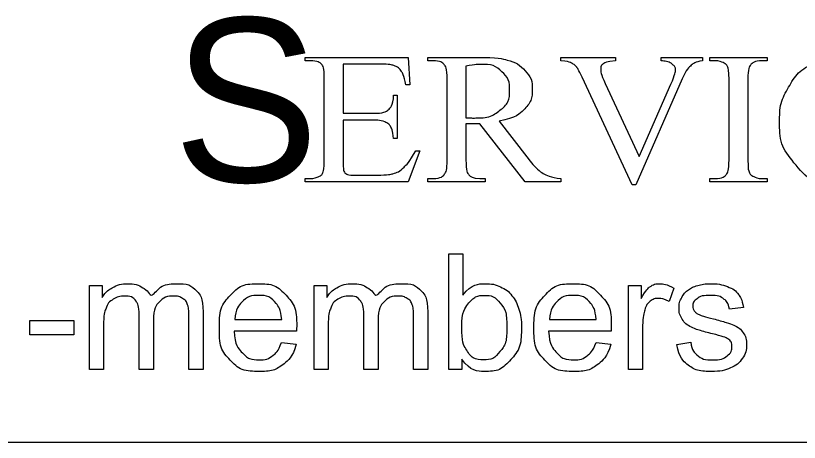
# Model space of a CAD drawing. Extents: x 10.6 to 44.6, y -2.6 to 23.4.
# Drawn here: x 14.965 to 15.913, y 4.539 to 5.055 of the extents above; entities that cross this region are included whole.
import ezdxf

# ---------------------------------------------------------------- set-up
doc = ezdxf.new("R2010")
doc.units = 0
doc.layers.add('SH_Data', color=7, linetype='Continuous')

msp = doc.modelspace()

# ---------------------------------------------------------------- linework, layer by layer
at = {"layer": 'SH_Data'}
msp.add_line((13.6278, 4.53857), (18.8278, 4.53857), dxfattribs=at)
for points in [[(15.32083, 5.0001), (15.31511, 5.0001), (15.31511, 5.00416), (15.43982, 5.00416), (15.44154, 4.97105), (15.43691, 4.97105)], [(15.46965, 5.0001), (15.4636, 5.0001), (15.4636, 5.00416), (15.52245, 5.00416)], [(15.6244, 5.0001), (15.6244, 5.00416), (15.69041, 5.00416), (15.69041, 5.0001)], [(15.7457, 5.0001), (15.7457, 5.00416), (15.79541, 5.00416)], [(15.79541, 5.00416), (15.79541, 5.0001)], [(15.81029, 5.0001), (15.80457, 5.0001), (15.80457, 5.00416), (15.87366, 5.00416), (15.87366, 5.0001), (15.86785, 5.0001)], [(15.36109, 4.99591), (15.36109, 4.93647), (15.39662, 4.93647)], [(15.40551, 4.99591), (15.36109, 4.99591)], [(15.50957, 4.99357), (15.50957, 4.93093)], [(15.33823, 4.88023), (15.33823, 4.97794)], [(15.48672, 4.88023), (15.48672, 4.97745)], [(15.7712, 4.97835), (15.71501, 4.85008), (15.71058, 4.85008), (15.65004, 4.98002)], [(15.82769, 4.88023), (15.82769, 4.97745)], [(15.85054, 4.97745), (15.85054, 4.88023)], [(15.67801, 4.97265), (15.71916, 4.88432), (15.75727, 4.97154)], [(15.42212, 4.95838), (15.42648, 4.95838), (15.42648, 4.90583), (15.42212, 4.90583)], [(15.39662, 4.92823), (15.36109, 4.92823), (15.36109, 4.87863)], [(15.50957, 4.92392), (15.50957, 4.88023)], [(15.62443, 4.85352), (15.58119, 4.85352), (15.52637, 4.92392)], [(15.54977, 4.92681), (15.58328, 4.88372)], [(15.44894, 4.89131), (15.45369, 4.89131), (15.43973, 4.85352), (15.31511, 4.85352), (15.31511, 4.85759), (15.32083, 4.85759)], [(15.37445, 4.86177), (15.40191, 4.86177)], [(15.52641, 4.85759), (15.53269, 4.85759), (15.53269, 4.85352), (15.4636, 4.85352), (15.4636, 4.85759), (15.46965, 4.85759)], [(15.62443, 4.85759), (15.62443, 4.85352)], [(15.87366, 4.85759), (15.87366, 4.85352), (15.80457, 4.85352), (15.80457, 4.85759), (15.81029, 4.85759)], [(15.86785, 4.85759), (15.87366, 4.85759)], [(15.50459, 4.62659), (15.48869, 4.62659), (15.48869, 4.76659), (15.50587, 4.76659), (15.50587, 4.7167)], [(15.05416, 4.62659), (15.05416, 4.72807), (15.06953, 4.72807), (15.06953, 4.71375)], [(15.32584, 4.62659), (15.32584, 4.72807), (15.34121, 4.72807), (15.34121, 4.71375)], [(15.70606, 4.62659), (15.70606, 4.72807), (15.72153, 4.72807), (15.72153, 4.71269)], [(15.76112, 4.72482), (15.7551, 4.70891)], [(15.84499, 4.70182), (15.82813, 4.69958)], [(15.13163, 4.68549), (15.13163, 4.62659), (15.11445, 4.62659), (15.11445, 4.69246)], [(15.19171, 4.69621), (15.19171, 4.62659), (15.17453, 4.62659), (15.17453, 4.69045)], [(15.40331, 4.68549), (15.40331, 4.62659), (15.38613, 4.62659), (15.38613, 4.69246)], [(15.46339, 4.69621), (15.46339, 4.62659), (15.44621, 4.62659), (15.44621, 4.69045)], [(14.98226, 4.66863), (14.98226, 4.68592), (15.03519, 4.68592), (15.03519, 4.66863), (14.98226, 4.66863)], [(15.23004, 4.68698), (15.2867, 4.68698)], [(15.61045, 4.68698), (15.66711, 4.68698)], [(15.07134, 4.67919), (15.07134, 4.62659), (15.05416, 4.62659)], [(15.30474, 4.6729), (15.22907, 4.6729)], [(15.34302, 4.67919), (15.34302, 4.62659), (15.32584, 4.62659)], [(15.68515, 4.6729), (15.60949, 4.6729)], [(15.72324, 4.67972), (15.72324, 4.62659), (15.70606, 4.62659)], [(15.28651, 4.65935), (15.30426, 4.65711)], [(15.66692, 4.65935), (15.68468, 4.65711)], [(15.76443, 4.65689), (15.78139, 4.65956)], [(15.50459, 4.63929), (15.50459, 4.62659)]]:
    msp.add_lwpolyline(points, dxfattribs=at)
for points in [[(15.52245, 5.00416), (15.54818, 5.00416), (15.56039, 5.00066), (15.5726, 4.99716), (15.58111, 4.98777), (15.58963, 4.97838), (15.58963, 4.96537), (15.58963, 4.95148), (15.5799, 4.94126), (15.57018, 4.93104), (15.54977, 4.92681)], [(16.0343, 4.88884), (16.02215, 4.86874), (16.00595, 4.85941), (15.98975, 4.85008), (15.96747, 4.85008), (15.92733, 4.85008), (15.90529, 4.87785), (15.88885, 4.89851), (15.88885, 4.92651), (15.88885, 4.94906), (15.89969, 4.96794), (15.91052, 4.98683), (15.92951, 4.99722), (15.9485, 5.0076), (15.971, 5.0076), (15.98851, 5.0076), (16.00553, 4.99959), (16.01053, 4.99714), (16.01268, 4.99714), (16.01589, 4.99714), (16.01827, 4.99926), (16.02137, 5.00226), (16.02268, 5.0076)], [(15.33823, 4.97794), (15.33823, 4.9923), (15.33513, 4.99564), (15.33084, 5.0001), (15.32083, 5.0001)], [(15.43691, 4.97105), (15.43441, 4.98298), (15.43136, 4.98744), (15.42832, 4.9919), (15.42235, 4.99424), (15.41757, 4.99591), (15.40551, 4.99591)], [(15.48672, 4.97745), (15.48672, 4.99173), (15.4834, 4.99519), (15.47878, 5.0001), (15.46965, 5.0001)], [(15.50957, 4.93093), (15.51181, 4.93093), (15.51346, 4.93088), (15.51512, 4.93082), (15.51618, 4.93082), (15.53905, 4.93082), (15.55067, 4.94015), (15.56228, 4.94948), (15.56228, 4.96391), (15.56228, 4.97801), (15.55291, 4.98684), (15.54353, 4.99567), (15.52809, 4.99567), (15.52125, 4.99567), (15.50957, 4.99357)], [(15.65004, 4.98002), (15.64539, 4.99), (15.64348, 4.99222), (15.6405, 4.99566), (15.63615, 4.9976), (15.63179, 4.99954), (15.6244, 5.0001)], [(15.69041, 5.0001), (15.6792, 4.9991), (15.67586, 4.99654), (15.67252, 4.99399), (15.67252, 4.98999), (15.67252, 4.98443), (15.67801, 4.97265)], [(15.75727, 4.97154), (15.76288, 4.98443), (15.76288, 4.98943), (15.76288, 4.99265), (15.75942, 4.9956), (15.75596, 4.99854), (15.74773, 4.99976), (15.74713, 4.99988), (15.7457, 5.0001)], [(15.79541, 5.0001), (15.78682, 4.99865), (15.78241, 4.99499), (15.77609, 4.98956), (15.7712, 4.97835)], [(15.82769, 4.97745), (15.82769, 4.98894), (15.82614, 4.99262), (15.82495, 4.99541), (15.82125, 4.99742), (15.81601, 5.0001), (15.81029, 5.0001)], [(15.86785, 5.0001), (15.85801, 5.0001), (15.8535, 4.99463), (15.85054, 4.99106), (15.85054, 4.97745)], [(15.39662, 4.93647), (15.41051, 4.93647), (15.41518, 4.94036), (15.4214, 4.94548), (15.42212, 4.95838)], [(15.42212, 4.90583), (15.42044, 4.91681), (15.41877, 4.91991), (15.41661, 4.92379), (15.4117, 4.92601), (15.4068, 4.92823), (15.39662, 4.92823)], [(15.52637, 4.92392), (15.52034, 4.9237), (15.51655, 4.9237), (15.51501, 4.9237), (15.51324, 4.92375), (15.51147, 4.92381), (15.50957, 4.92392)], [(15.40191, 4.86177), (15.41563, 4.86177), (15.42184, 4.86355), (15.42805, 4.86532), (15.43378, 4.87054), (15.44118, 4.87743), (15.44894, 4.89131)], [(15.58328, 4.88372), (15.59473, 4.86875), (15.60296, 4.86384), (15.61119, 4.85893), (15.62443, 4.85759)], [(15.32083, 4.85759), (15.32655, 4.85759), (15.33168, 4.86016), (15.33549, 4.86196), (15.33686, 4.86555), (15.33823, 4.86913), (15.33823, 4.88023)], [(15.36109, 4.87863), (15.36109, 4.86865), (15.36204, 4.86648), (15.36299, 4.86432), (15.36538, 4.86305), (15.36777, 4.86177), (15.37445, 4.86177)], [(15.46965, 4.85759), (15.47984, 4.85759), (15.48423, 4.86383), (15.48672, 4.86729), (15.48672, 4.88023)], [(15.50957, 4.88023), (15.50957, 4.86595), (15.51289, 4.86249), (15.5174, 4.85759), (15.52641, 4.85759)], [(15.81029, 4.85759), (15.8203, 4.85759), (15.82483, 4.86305), (15.82769, 4.86662), (15.82769, 4.88023)], [(15.85054, 4.88023), (15.85054, 4.86874), (15.85208, 4.86506), (15.85327, 4.86227), (15.85706, 4.86026), (15.86216, 4.85759), (15.86785, 4.85759)], [(15.06953, 4.71375), (15.07431, 4.72121), (15.08224, 4.72576), (15.09017, 4.73031), (15.1003, 4.73031), (15.11157, 4.73031), (15.11878, 4.72562), (15.126, 4.72093), (15.12896, 4.7125), (15.14101, 4.73031), (15.16033, 4.73031), (15.17545, 4.73031), (15.18358, 4.72195), (15.19171, 4.71359), (15.19171, 4.69621)], [(15.30426, 4.65711), (15.30006, 4.64154), (15.2887, 4.63294), (15.27734, 4.62435), (15.25967, 4.62435), (15.23743, 4.62435), (15.22439, 4.63805), (15.21136, 4.65174), (15.21136, 4.67647), (15.21136, 4.70205), (15.22454, 4.71618), (15.23771, 4.73031), (15.25872, 4.73031), (15.27906, 4.73031), (15.29195, 4.71646), (15.30484, 4.70261), (15.30484, 4.67748), (15.30484, 4.67595), (15.30474, 4.6729)], [(15.34121, 4.71375), (15.34598, 4.72121), (15.35391, 4.72576), (15.36184, 4.73031), (15.37197, 4.73031), (15.38325, 4.73031), (15.39046, 4.72562), (15.39767, 4.72093), (15.40064, 4.7125), (15.41269, 4.73031), (15.43201, 4.73031), (15.44712, 4.73031), (15.45526, 4.72195), (15.46339, 4.71359), (15.46339, 4.69621)], [(15.50587, 4.7167), (15.51676, 4.73031), (15.53366, 4.73031), (15.54301, 4.73031), (15.55137, 4.72654), (15.55972, 4.72277), (15.56512, 4.71594), (15.57051, 4.70912), (15.57357, 4.69947), (15.57662, 4.68983), (15.57662, 4.67885), (15.57662, 4.65279), (15.56372, 4.63857), (15.55083, 4.62435), (15.53277, 4.62435), (15.51482, 4.62435), (15.50459, 4.63929)], [(15.68468, 4.65711), (15.68047, 4.64154), (15.66911, 4.63294), (15.65775, 4.62435), (15.64009, 4.62435), (15.61784, 4.62435), (15.60481, 4.63805), (15.59177, 4.65174), (15.59177, 4.67647), (15.59177, 4.70205), (15.60495, 4.71618), (15.61813, 4.73031), (15.63913, 4.73031), (15.65947, 4.73031), (15.67236, 4.71646), (15.68525, 4.70261), (15.68525, 4.67748), (15.68525, 4.67595), (15.68515, 4.6729)], [(15.72153, 4.71269), (15.72744, 4.72345), (15.73245, 4.72688), (15.73746, 4.73031), (15.74347, 4.73031), (15.75215, 4.73031), (15.76112, 4.72482)], [(15.78139, 4.65956), (15.78283, 4.64933), (15.78939, 4.64388), (15.79596, 4.63843), (15.80774, 4.63843), (15.81962, 4.63843), (15.82537, 4.64326), (15.83112, 4.64809), (15.83112, 4.6546), (15.83112, 4.66043), (15.82604, 4.66378), (15.82249, 4.66608), (15.80843, 4.66962), (15.7895, 4.67439), (15.78218, 4.67787), (15.77486, 4.68135), (15.77108, 4.68751), (15.76731, 4.69366), (15.76731, 4.70111), (15.76731, 4.70788), (15.77042, 4.71365), (15.77353, 4.71943), (15.77888, 4.72325), (15.7829, 4.7262), (15.78984, 4.72826), (15.79677, 4.73031), (15.80471, 4.73031), (15.81667, 4.73031), (15.82571, 4.72686), (15.83475, 4.72342), (15.83906, 4.71754), (15.84336, 4.71166), (15.84499, 4.70182)], [(15.11445, 4.69246), (15.11445, 4.70391), (15.11025, 4.70964), (15.10604, 4.71537), (15.09648, 4.71537), (15.08922, 4.71537), (15.08305, 4.71155), (15.07689, 4.70773), (15.07411, 4.70038), (15.07134, 4.69303), (15.07134, 4.67919)], [(15.17453, 4.69045), (15.17453, 4.70076), (15.17286, 4.7053), (15.17118, 4.70983), (15.16679, 4.7126), (15.1624, 4.71537), (15.15647, 4.71537), (15.14577, 4.71537), (15.1387, 4.70826), (15.13163, 4.70114), (15.13163, 4.68549)], [(15.2867, 4.68698), (15.28555, 4.69983), (15.2802, 4.70625), (15.27198, 4.71622), (15.25889, 4.71622), (15.24704, 4.71622), (15.23897, 4.70827), (15.2309, 4.70031), (15.23004, 4.68698)], [(15.38613, 4.69246), (15.38613, 4.70391), (15.38192, 4.70964), (15.37772, 4.71537), (15.36816, 4.71537), (15.3609, 4.71537), (15.35473, 4.71155), (15.34856, 4.70773), (15.34579, 4.70038), (15.34302, 4.69303), (15.34302, 4.67919)], [(15.44621, 4.69045), (15.44621, 4.70076), (15.44453, 4.7053), (15.44286, 4.70983), (15.43847, 4.7126), (15.43407, 4.71537), (15.42815, 4.71537), (15.41745, 4.71537), (15.41038, 4.70826), (15.40331, 4.70114), (15.40331, 4.68549)], [(15.50438, 4.67809), (15.50438, 4.65984), (15.50934, 4.65172), (15.51744, 4.63843), (15.53126, 4.63843), (15.54251, 4.63843), (15.55071, 4.64823), (15.55891, 4.65802), (15.55891, 4.67742), (15.55891, 4.6973), (15.55104, 4.70676), (15.54318, 4.71622), (15.53203, 4.71622), (15.52078, 4.71622), (15.51258, 4.70643), (15.50438, 4.69663), (15.50438, 4.67809)], [(15.66711, 4.68698), (15.66596, 4.69983), (15.66061, 4.70625), (15.65239, 4.71622), (15.6393, 4.71622), (15.62745, 4.71622), (15.61938, 4.70827), (15.61131, 4.70031), (15.61045, 4.68698)], [(15.7551, 4.70891), (15.74882, 4.71259), (15.74255, 4.71259), (15.73694, 4.71259), (15.73248, 4.7092), (15.72801, 4.70581), (15.7261, 4.69979), (15.72324, 4.69062), (15.72324, 4.67972)], [(15.82813, 4.69958), (15.82698, 4.70742), (15.82148, 4.71182), (15.81599, 4.71622), (15.80595, 4.71622), (15.79409, 4.71622), (15.78902, 4.7123), (15.78395, 4.70838), (15.78395, 4.70311), (15.78395, 4.69977), (15.78606, 4.69709), (15.78816, 4.69431), (15.79265, 4.6925), (15.79524, 4.69154), (15.80786, 4.68809), (15.82612, 4.68323), (15.83336, 4.68013), (15.84059, 4.67702), (15.84471, 4.67111), (15.84883, 4.66519), (15.84883, 4.65641), (15.84883, 4.64782), (15.84381, 4.64024), (15.83878, 4.63265), (15.82931, 4.6285), (15.81983, 4.62435), (15.80787, 4.62435), (15.78806, 4.62435), (15.77768, 4.63255), (15.7673, 4.64076), (15.76443, 4.65689)], [(15.22907, 4.6729), (15.23003, 4.65619), (15.23854, 4.64731), (15.24704, 4.63843), (15.25975, 4.63843), (15.26921, 4.63843), (15.2759, 4.64342), (15.28259, 4.64841), (15.28651, 4.65935)], [(15.60949, 4.6729), (15.61044, 4.65619), (15.61895, 4.64731), (15.62745, 4.63843), (15.64016, 4.63843), (15.64962, 4.63843), (15.65631, 4.64342), (15.663, 4.64841), (15.66692, 4.65935)]]:
    msp.add_open_spline(points, degree=3, dxfattribs=at)

# ---------------------------------------------------------------- texts
msp.add_text('S', height=0.1981, dxfattribs=at).set_placement((15.15519, 4.85352))

doc.saveas('drawing.dxf')
